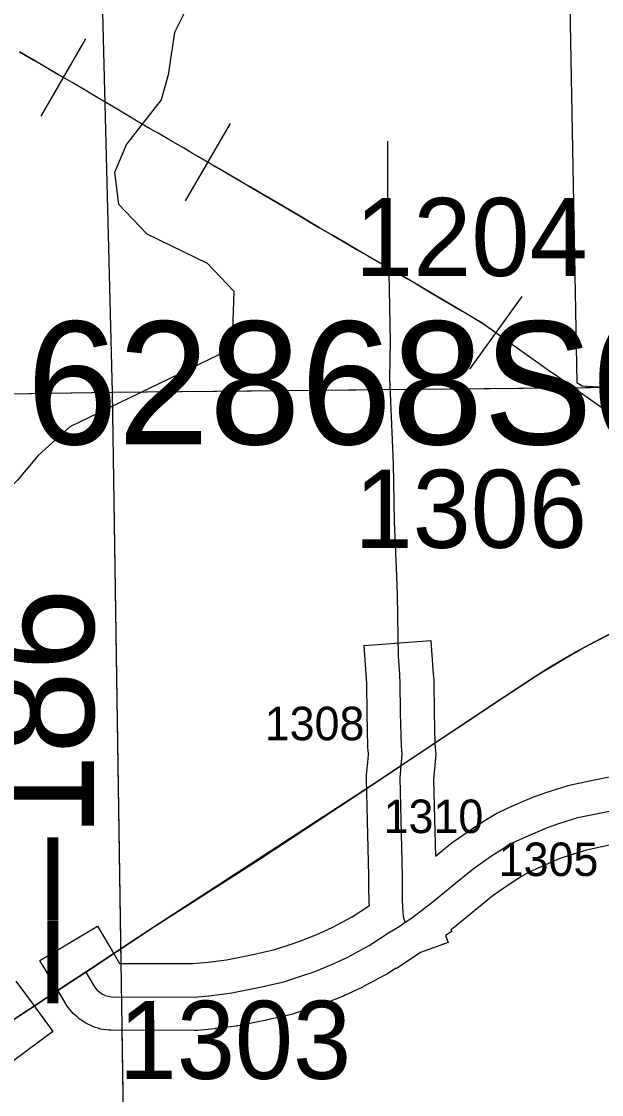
# Model space of a CAD drawing. Extents: x 23.6 to 68.7, y -63 to -29.
# Drawn here: x 49.563 to 50.082, y -48.134 to -47.173 of the extents above; entities that cross this region are included whole.
import ezdxf

# ---------------------------------------------------------------- set-up
doc = ezdxf.new("R2010")
doc.units = 0
for name, color, linetype in [('tdCoHydroRiver', 7, 'Continuous'), ('tdCoPipe', 7, 'Continuous'), ('tdCoPriCL', 7, 'Continuous'), ('tdCoPrimary', 7, 'Continuous'), ('tdCoPriNonDiv', 7, 'Continuous'), ('tdCoPriNonDivCL', 7, 'Continuous'), ('tdCoSecRdNmbr', 7, 'Continuous'), ('tdCoSecRteBand', 7, 'Continuous'), ('tdCoSecRteCL', 7, 'Continuous'), ('tdCoSectLine', 7, 'Continuous'), ('tdCoSectLinePart', 7, 'Continuous'), ('tdCoStrucPriMaintName', 7, 'Continuous'), ('tdCoSurfConc', 7, 'Continuous'), ('tdCoSurfGravel', 7, 'Continuous'), ('tdCoSurfLNO', 7, 'Continuous'), ('tdStHwyPriRefPost1', 7, 'Continuous')]:
    doc.layers.add(name, color=color, linetype=linetype)

msp = doc.modelspace()

# ---------------------------------------------------------------- linework, layer by layer
at = {"layer": 'tdCoHydroRiver'}
for points in [[(50.05228, -47.06203), (50.06018, -47.49604), (50.06495, -47.49915), (50.15341, -47.50449), (50.17238, -47.50744), (50.1899, -47.52146), (50.21399, -47.55907), (50.25553, -47.6044), (50.29723, -47.6655), (50.30221, -47.68755), (50.27444, -47.74626), (50.28119, -47.78564), (50.28318, -47.82351), (50.27274, -47.87888), (50.27012, -47.92784), (50.25936, -47.95479), (50.20319, -48.01539), (50.17681, -48.05673), (50.17074, -48.07889), (50.16656, -48.12945), (50.16352, -48.14053)], [(49.70834, -47.07843), (49.71487, -47.09888), (49.71853, -47.14462), (49.7, -47.18271), (49.69411, -47.22065), (49.68804, -47.24282), (49.6569, -47.28263), (49.64612, -47.308), (49.64959, -47.33638), (49.67514, -47.36293), (49.72909, -47.38918), (49.75305, -47.41417), (49.75187, -47.45049), (49.73947, -47.47115), (49.60599, -47.53576), (49.57786, -47.56132), (49.55917, -47.58363), (49.50293, -47.63791), (49.47006, -47.66353), (49.43728, -47.69704), (49.41251, -47.74151), (49.38493, -47.81759), (49.37258, -47.84298)]]:
    msp.add_lwpolyline(points, dxfattribs=at)
at = {"layer": 'tdCoPipe'}
for p, q in [((49.58034, -47.25759), (49.62043, -47.18817)), ((49.70966, -47.33337), (49.74993, -47.26405)), ((49.9645, -47.48422), (50.01118, -47.41904))]:
    msp.add_line(p, q, dxfattribs=at)
for points in [[(50.08249, -47.51888), (50.07032, -47.5102), (50.06051, -47.50326), (50.05804, -47.50153), (50.04957, -47.49551), (50.04586, -47.49291), (50.03979, -47.48866), (50.03698, -47.48668), (50.02518, -47.47837), (50.01293, -47.46969), (50.0027, -47.46246), (49.99075, -47.45379), (49.97856, -47.44506), (49.97513, -47.44268), (49.96582, -47.43715), (49.95384, -47.43004), (49.94093, -47.4224), (49.92918, -47.41546), (49.91676, -47.40811), (49.90856, -47.40324), (49.89558, -47.3957), (49.88924, -47.39208), (49.87624, -47.38458), (49.86412, -47.37753), (49.8559, -47.37275), (49.84933, -47.36894), (49.84225, -47.36481), (49.82982, -47.35749), (49.8238, -47.35395), (49.81101, -47.34631), (49.80513, -47.34296), (49.7922, -47.33526), (49.78066, -47.32852), (49.76772, -47.32094), (49.75552, -47.31382), (49.74275, -47.30635), (49.7364, -47.3026), (49.73375, -47.30109), (49.72082, -47.29358), (49.71614, -47.29083), (49.70786, -47.28601), (49.7066, -47.28528), (49.69488, -47.27847), (49.68511, -47.27278), (49.68186, -47.27098), (49.67749, -47.26851), (49.66891, -47.26342), (49.65599, -47.25575), (49.64411, -47.2487), (49.6312, -47.24101), (49.61828, -47.23338), (49.60807, -47.22739), (49.59563, -47.22021), (49.58478, -47.2138), (49.57395, -47.20751), (49.56097, -47.19989)], [(49.561, -47.19983), (49.57398, -47.20745), (49.58482, -47.21374), (49.59566, -47.22015), (49.60038, -47.22288)], [(49.7298, -47.29871), (49.73378, -47.30103), (49.73644, -47.30254), (49.74279, -47.30629), (49.75556, -47.31376), (49.76775, -47.32088), (49.78069, -47.32846), (49.79223, -47.3352), (49.80516, -47.3429), (49.81104, -47.34625), (49.82383, -47.35389), (49.82986, -47.35743), (49.84229, -47.36475), (49.84936, -47.36888), (49.85594, -47.37269), (49.86415, -47.37747), (49.87627, -47.38452), (49.88927, -47.39202), (49.89561, -47.39565), (49.90859, -47.40318), (49.91679, -47.40806), (49.92922, -47.41541), (49.94096, -47.42234), (49.95388, -47.42998), (49.96586, -47.43709), (49.97517, -47.44262), (49.97859, -47.44501), (49.98784, -47.45163)]]:
    msp.add_lwpolyline(points, dxfattribs=at)
at = {"layer": 'tdCoPriCL'}
msp.add_lwpolyline([(49.5487, -48.07101), (49.60802, -48.03199), (49.62006, -48.02404), (49.6527, -48.00246), (49.68151, -47.98341), (49.77522, -47.92324), (49.84636, -47.87639), (49.87633, -47.85666), (49.90251, -47.83922), (49.91672, -47.82977), (49.97966, -47.78785), (50.02257, -47.75925), (50.03571, -47.7511), (50.04902, -47.74322), (50.06249, -47.73562), (50.07612, -47.7283), (50.08989, -47.72127)], dxfattribs=at)
at = {"layer": 'tdCoPrimary'}
for points in [[(49.90289, -47.83922), (49.98004, -47.78785), (50.02295, -47.75925), (50.03609, -47.7511), (50.0494, -47.74322), (50.06287, -47.73562), (50.0765, -47.7283), (50.09027, -47.72127), (50.1068, -47.71289), (50.14083, -47.69488), (50.15169, -47.68957)], [(49.90289, -47.83922), (49.98004, -47.78785), (50.02295, -47.75925), (50.03609, -47.7511), (50.0494, -47.74322), (50.06287, -47.73562), (50.0765, -47.7283), (50.09027, -47.72127), (50.1068, -47.71289), (50.14083, -47.69488), (50.15169, -47.68957)], [(49.54908, -48.07101), (49.6084, -48.03199), (49.62044, -48.02404), (49.68189, -47.98341), (49.7756, -47.92324), (49.84674, -47.87639), (49.87671, -47.85666), (49.90289, -47.83922), (49.98004, -47.78785), (50.02295, -47.75925), (50.03609, -47.7511), (50.0494, -47.74322), (50.06287, -47.73562), (50.0765, -47.7283), (50.09027, -47.72127)], [(49.84674, -47.87639), (49.87671, -47.85666), (49.90289, -47.83922)], [(49.84674, -47.87639), (49.87671, -47.85666), (49.90289, -47.83922)], [(49.24946, -48.23872), (49.25077, -48.23838), (49.26389, -48.23453), (49.27688, -48.23026), (49.28973, -48.22557), (49.30242, -48.22048), (49.31494, -48.21498), (49.32827, -48.20909), (49.34145, -48.20286), (49.35445, -48.19628), (49.36728, -48.18936), (49.37993, -48.18211), (49.39238, -48.17453), (49.43849, -48.14395), (49.53565, -48.07984), (49.54908, -48.07101), (49.6084, -48.03199), (49.62044, -48.02404), (49.68189, -47.98341), (49.7756, -47.92324), (49.84674, -47.87639)], [(49.24946, -48.23872), (49.25077, -48.23838), (49.26389, -48.23453), (49.27688, -48.23026), (49.28973, -48.22557), (49.30242, -48.22048), (49.31494, -48.21498), (49.32827, -48.20909), (49.34145, -48.20286), (49.35445, -48.19628), (49.36728, -48.18936), (49.37993, -48.18211), (49.39238, -48.17453), (49.43849, -48.14395), (49.53565, -48.07984), (49.54908, -48.07101), (49.6084, -48.03199), (49.62044, -48.02404), (49.68189, -47.98341), (49.7756, -47.92324), (49.84674, -47.87639)]]:
    msp.add_lwpolyline(points, dxfattribs=at)
at = {"layer": 'tdCoPriNonDiv'}
msp.add_lwpolyline([(49.39204, -48.17452), (49.68155, -47.9834), (49.87637, -47.85665), (50.02261, -47.75924), (50.06253, -47.73561), (50.14049, -47.69487), (50.34196, -47.59919), (50.45417, -47.54222), (50.46784, -47.53261), (50.51927, -47.50203), (50.63197, -47.42953), (50.6775, -47.40354), (50.72076, -47.38408), (50.88672, -47.32595), (51.1062, -47.25098), (51.30472, -47.18169), (51.40583, -47.15012), (51.66353, -47.06109)], dxfattribs=at)
at = {"layer": 'tdCoPriNonDivCL'}
msp.add_lwpolyline([(49.5487, -48.07101), (49.60802, -48.03199), (49.62006, -48.02404), (49.68151, -47.98341), (49.77522, -47.92324), (49.84637, -47.87639), (49.8464, -47.87637), (49.87633, -47.85666), (49.90251, -47.83922), (49.9031, -47.83883), (49.97966, -47.78785), (50.02257, -47.75925), (50.03571, -47.7511), (50.04902, -47.74322), (50.06249, -47.73562), (50.07612, -47.7283), (50.08989, -47.72127)], dxfattribs=at)
msp.add_lwpolyline([(49.5487, -48.07101), (49.60802, -48.03199), (49.62006, -48.02404), (49.68151, -47.98341), (49.77522, -47.92324), (49.84637, -47.87639), (49.8464, -47.87637), (49.87633, -47.85666), (49.90251, -47.83922), (49.9031, -47.83883), (49.97966, -47.78785), (50.02257, -47.75925), (50.03571, -47.7511), (50.04902, -47.74322), (50.06249, -47.73562), (50.07612, -47.7283), (50.08989, -47.72127)], dxfattribs=at)
at = {"layer": 'tdCoSecRteBand'}
for points in [[(50.08952, -47.91041), (50.06881, -47.91486), (50.05344, -47.91959), (50.04492, -47.92252), (50.02666, -47.93035), (50.01743, -47.93454), (50.01082, -47.93836), (49.99971, -47.94557), (49.98538, -47.95552), (49.96564, -47.9715), (49.95063, -47.9839), (49.95024, -47.98422), (49.94984, -47.98453), (49.94743, -47.98639), (49.94825, -47.98761), (49.94265, -47.99136), (49.9449, -47.99771), (49.92019, -48.00645), (49.89844, -48.02106), (49.89812, -48.02058), (49.89051, -48.02554), (49.88942, -48.02625), (49.88826, -48.02686), (49.86853, -48.03739), (49.86784, -48.03776), (49.86712, -48.03809), (49.85199, -48.04516), (49.8512, -48.04553), (49.85038, -48.04586), (49.83509, -48.05194), (49.83437, -48.05223), (49.83364, -48.05248), (49.82443, -48.0556), (49.82428, -48.05565), (49.82412, -48.05571), (49.80702, -48.0613), (49.80578, -48.0617), (49.80452, -48.06199), (49.782, -48.06726), (49.78141, -48.06739), (49.78082, -48.0675), (49.75682, -48.07211), (49.75591, -48.07228), (49.75499, -48.0724), (49.73707, -48.0747), (49.73659, -48.07476), (49.73611, -48.07481), (49.72066, -48.07629), (49.7192, -48.07643), (49.71773, -48.07643), (49.64325, -48.07626), (49.64086, -48.07626), (49.63851, -48.07587), (49.6357, -48.07542), (49.6336, -48.07508), (49.63157, -48.07444), (49.62886, -48.07359), (49.62683, -48.07296), (49.62491, -48.07205), (49.62234, -48.07082), (49.62042, -48.06991), (49.61865, -48.06873), (49.61628, -48.06716), (49.61451, -48.06599), (49.61292, -48.06457), (49.61079, -48.06268), (49.6092, -48.06127), (49.60783, -48.05964), (49.606, -48.05747), (49.60462, -48.05585), (49.60349, -48.05405), (49.60198, -48.05164), (49.6018, -48.05135), (49.60162, -48.05105), (49.59467, -48.0394), (49.57931, -48.01363), (49.63085, -47.98291), (49.64621, -48.00867), (49.65074, -48.01628), (49.7164, -48.01642), (49.72991, -48.01513), (49.74643, -48.01301), (49.76893, -48.00869), (49.78961, -48.00386), (49.80531, -47.99873), (49.81363, -47.99591), (49.82738, -47.99043), (49.841, -47.98407), (49.85887, -47.97454), (49.87443, -47.96441), (49.87426, -47.96123), (49.87424, -47.96079), (49.87423, -47.96035), (49.874, -47.94939), (49.87399, -47.94895), (49.874, -47.94851), (49.87408, -47.93804), (49.87286, -47.88849), (49.87188, -47.85103), (49.87183, -47.84925), (49.87199, -47.84747), (49.87302, -47.83645), (49.8737, -47.82914), (49.87325, -47.82462), (49.87314, -47.82351), (49.87311, -47.82239), (49.87237, -47.7928), (49.87236, -47.79255), (49.87236, -47.79231), (49.87212, -47.76536), (49.87184, -47.76139), (49.86974, -47.73146), (49.92959, -47.72725), (49.93169, -47.75718), (49.93204, -47.76208), (49.9321, -47.76299), (49.93211, -47.76391), (49.93236, -47.79154), (49.93306, -47.81977), (49.93369, -47.82605), (49.93398, -47.82893), (49.93371, -47.83182), (49.93276, -47.842), (49.9319, -47.85124), (49.93284, -47.88694), (49.93284, -47.88697), (49.93284, -47.88699), (49.93366, -47.92019), (49.94849, -47.90819), (49.94934, -47.9075), (49.95025, -47.90687), (49.96586, -47.89602), (49.96626, -47.89575), (49.96665, -47.89549), (49.97882, -47.8876), (49.97948, -47.88717), (49.98015, -47.88678), (49.9887, -47.88185), (49.98996, -47.88112), (49.99128, -47.88052), (50.00213, -47.87559), (50.00243, -47.87546), (50.00273, -47.87533), (50.02229, -47.86694), (50.0233, -47.86651), (50.02435, -47.86615), (50.03437, -47.8627), (50.03484, -47.86254), (50.03532, -47.86239), (50.05241, -47.85713), (50.05366, -47.85675), (50.05494, -47.85647), (50.07713, -47.8517), (50.07734, -47.85166), (50.07755, -47.85162), (50.10221, -47.84669)], [(49.55765, -48.03214), (49.5732, -48.05317), (49.59104, -48.07729), (49.5428, -48.11296)]]:
    msp.add_lwpolyline(points, dxfattribs=at)
at = {"layer": 'tdCoSecRteCL'}
for points in [[(49.90661, -47.97943), (49.90561, -47.9766), (49.905, -47.97366), (49.90478, -47.97067), (49.90423, -47.95972), (49.90399, -47.94876), (49.90408, -47.93779), (49.90285, -47.88773), (49.90187, -47.85025), (49.90289, -47.83922), (49.90384, -47.82904), (49.9031, -47.82164), (49.90236, -47.79205), (49.90211, -47.76418), (49.90177, -47.75928)], [(49.90661, -47.97943), (49.91212, -47.97573), (49.93152, -47.96077), (49.94665, -47.94828), (49.96736, -47.93151), (49.98298, -47.92066), (49.99515, -47.91277), (50.0037, -47.90783), (50.01455, -47.9029), (50.03411, -47.89452), (50.04414, -47.89106), (50.06124, -47.8858), (50.08343, -47.88104), (50.10809, -47.8761), (50.16235, -47.86575), (50.16892, -47.86427), (50.18881, -47.85818), (50.2041, -47.85243), (50.21241, -47.84769)], [(49.62044, -48.02404), (49.62739, -48.03569), (49.6289, -48.0381), (49.63074, -48.04027), (49.63286, -48.04216), (49.63523, -48.04374), (49.6378, -48.04496), (49.64051, -48.04581), (49.64332, -48.04626), (49.7178, -48.04643), (49.73325, -48.04495), (49.75117, -48.04265), (49.77517, -48.03804), (49.7977, -48.03278), (49.81479, -48.02719), (49.824, -48.02407), (49.83929, -48.01798), (49.85442, -48.01091), (49.87414, -48.00039), (49.89157, -47.98905), (49.90111, -47.98313), (49.90661, -47.97943)]]:
    msp.add_lwpolyline(points, dxfattribs=at)
at = {"layer": 'tdCoSectLine'}
for points in [[(49.6188, -46.50776), (49.64392, -47.50485)], [(49.64392, -47.50485), (50.64249, -47.49486)], [(48.64654, -47.52092), (49.64392, -47.50485)], [(49.64392, -47.50485), (49.65937, -48.50476)]]:
    msp.add_lwpolyline(points, dxfattribs=at)
at = {"layer": 'tdCoSectLinePart'}
for points in [[(49.6188, -46.50776), (49.64392, -47.50485)], [(49.92253, -47.50206), (50.64249, -47.49486)], [(49.17619, -47.51239), (49.64392, -47.50485)], [(49.64392, -47.50485), (49.86258, -47.50266)], [(49.64392, -47.50485), (49.65182, -48.01628)], [(49.65275, -48.07626), (49.65937, -48.50476)]]:
    msp.add_lwpolyline(points, dxfattribs=at)
at = {"layer": 'tdCoSurfConc'}
msp.add_lwpolyline([(49.62044, -48.02404), (49.62739, -48.03569), (49.6289, -48.0381), (49.63074, -48.04027), (49.63286, -48.04216), (49.63523, -48.04374), (49.6378, -48.04496), (49.64051, -48.04581), (49.64332, -48.04626), (49.7178, -48.04643), (49.73325, -48.04495), (49.75117, -48.04265), (49.77517, -48.03804), (49.7977, -48.03278), (49.81479, -48.02719), (49.824, -48.02407), (49.83929, -48.01798), (49.85442, -48.01091), (49.87414, -48.00039), (49.89157, -47.98905), (49.90111, -47.98313), (49.90661, -47.97943), (49.91212, -47.97573), (49.93152, -47.96077), (49.94665, -47.94828), (49.96736, -47.93151), (49.98298, -47.92066), (49.99515, -47.91277), (50.0037, -47.90783), (50.01455, -47.9029), (50.03411, -47.89452), (50.04414, -47.89106), (50.06124, -47.8858), (50.08343, -47.88104)], dxfattribs=at)
at = {"layer": 'tdCoSurfGravel'}
msp.add_lwpolyline([(49.90661, -47.97943), (49.90561, -47.9766), (49.905, -47.97366), (49.90478, -47.97067), (49.90423, -47.95972), (49.90399, -47.94876), (49.90408, -47.93779), (49.90285, -47.88773), (49.90187, -47.85025), (49.90289, -47.83922), (49.90384, -47.82904), (49.9031, -47.82164), (49.90236, -47.79205), (49.90211, -47.76418), (49.90177, -47.75928)], dxfattribs=at)
at = {"layer": 'tdCoSurfLNO'}
for p, q in [((49.89097, -47.33591), (49.89081, -47.27984)), ((49.89344, -47.45937), (49.89097, -47.33591)), ((49.89261, -47.49225), (49.89344, -47.45937)), ((49.8932, -47.50579), (49.89261, -47.49225)), ((49.8959, -47.56854), (49.8932, -47.50579)), ((49.89705, -47.62016), (49.8959, -47.56854)), ((49.89903, -47.66965), (49.89705, -47.62016)), ((49.89968, -47.68642), (49.89903, -47.66965)), ((49.90051, -47.74133), (49.89968, -47.68642)), ((49.90164, -47.7574), (49.90051, -47.74133)), ((49.90177, -47.75928), (49.90164, -47.7574))]:
    msp.add_line(p, q, dxfattribs=at)

# ---------------------------------------------------------------- texts
at = {"layer": 'tdCoSecRdNmbr'}
for s, height, rotation, p in [('1204', 0.07, 0.03871, (49.86167, -47.40083)), ('1306', 0.07, 0.03871, (49.8611, -47.64422)), ('1308', 0.03, 0.0386, (49.78072, -47.8165)), ('1310', 0.03, 0.03869, (49.88723, -47.89964)), ('1305', 0.03, 0.03876, (49.99029, -47.93812)), ('1303', 0.07, 0.03856, (49.64988, -48.11988))]:
    msp.add_text(s, height=height, rotation=rotation, dxfattribs=at).set_placement(p)
at = {"layer": 'tdCoStrucPriMaintName'}
msp.add_text('62868S092', height=0.11, dxfattribs=at).set_placement((49.56734, -47.55139))
msp.add_text('62868S092', height=0.11, dxfattribs=at).set_placement((49.56734, -47.55139))
msp.add_text('62868S092', height=0.11, dxfattribs=at).set_placement((49.56734, -47.55139))
at = {"layer": 'tdStHwyPriRefPost1'}
msp.add_text('‒‒186', height=0.1, rotation=90, dxfattribs=at).set_placement((49.62768, -48.05195))

doc.saveas('drawing.dxf')
